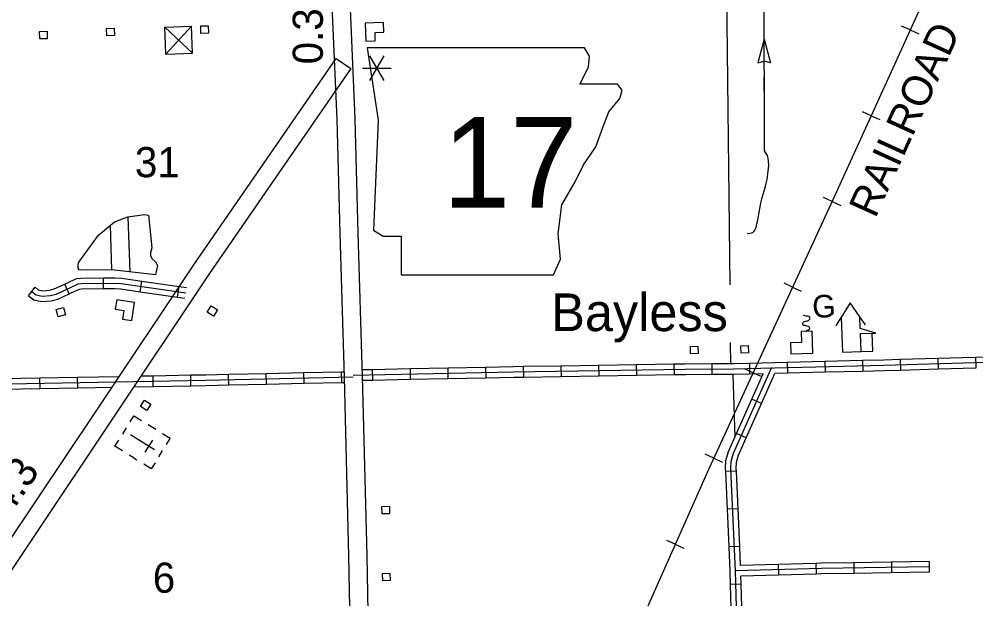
# Model space of a CAD drawing. Extents: x 1084508 to 1142749, y 1057638 to 1093403.
# Drawn here: x 1096492 to 1100696, y 1066201 to 1068750 of the extents above; entities that cross this region are included whole.
import ezdxf

# ---------------------------------------------------------------- set-up
doc = ezdxf.new("R2010")
doc.units = 0
for name, color, linetype in [('Level 10', 7, 'Continuous'), ('Level 21', 7, 'Continuous'), ('Level 25', 7, 'Continuous'), ('Level 32', 7, 'Continuous'), ('Level 35', 7, 'Continuous'), ('Level 40', 7, 'Continuous'), ('Level 43', 7, 'Continuous'), ('Level 48', 7, 'Continuous'), ('Level 5', 7, 'Continuous'), ('Level 56', 7, 'Continuous'), ('Level 57', 7, 'Continuous'), ('Level 58', 7, 'Continuous')]:
    doc.layers.add(name, color=color, linetype=linetype)

msp = doc.modelspace()

# ---------------------------------------------------------------- linework, layer by layer
at = {"layer": 'Level 10'}
msp.add_line((1097884.5, 1068576.9), (1097949.1, 1068532.4), dxfattribs=at)
for points in [[(1097957.3, 1065476.8), (1097941.1, 1066389.3), (1097920.8, 1067175.5), (1097901.6, 1067806.5), (1097888.9, 1068309.1), (1097861.7, 1068941.7)], [(1097940.6, 1068934), (1097967.3, 1068311.8), (1097980, 1067808.7), (1097999.2, 1067177.7), (1098019.6, 1066391), (1098035.7, 1065478.2)], [(1097262.1, 1067674.1), (1097884.5, 1068576.9)], [(1097949.1, 1068532.4), (1097326.7, 1067629.6)], [(1095785.7, 1065460.3), (1096170.8, 1066041.9), (1096829.7, 1067025.4), (1097261.8, 1067673.6)], [(1097327, 1067630.1), (1096894.9, 1066981.8), (1096236.1, 1065998.5), (1095851.2, 1065417)]]:
    msp.add_lwpolyline(points, dxfattribs=at)
at = {"layer": 'Level 21'}
msp.add_lwpolyline([(1098021.5, 1068623.5), (1098069.3, 1068304.9), (1098048.1, 1067821.7), (1098090.6, 1067795.1), (1098170.2, 1067795.1), (1098170.2, 1067625.2), (1098839.3, 1067625.2), (1098871.2, 1067694.2), (1098860.6, 1067805.8), (1098876.5, 1067933.2), (1098934.9, 1068034.1), (1098972.1, 1068108.4), (1099025.2, 1068188.1), (1099057, 1068273.1), (1099083.6, 1068342.1), (1099131.4, 1068400.5), (1099142, 1068437.7), (1099120.8, 1068464.2), (1098956.1, 1068464.2), (1098993.3, 1068538.6), (1098998.6, 1068586.4), (1098976.6, 1068623.1)], close=True, dxfattribs=at)
at = {"layer": 'Level 32'}
for p, q in [((1096711.7, 1067541.9), (1096692, 1067584.6)), ((1096862.8, 1067564.7), (1096862.3, 1067611.8)), ((1097023.9, 1067551.2), (1097030.7, 1067597.8)), ((1096533.1, 1067532.9), (1096561.3, 1067570.6)), ((1097187.9, 1067527.2), (1097194.7, 1067573.8)), ((1099866.3, 1067240.1), (1099867.4, 1067193)), ((1100032, 1067244.1), (1100033.1, 1067197)), ((1100197.6, 1067248.1), (1100198.8, 1067201)), ((1100363.2, 1067252.5), (1100364.6, 1067205.4)), ((1100528.8, 1067257.5), (1100530.2, 1067210.4)), ((1100694.5, 1067262.5), (1100695.9, 1067215.4)), ((1097909.5, 1067152), (1097908.5, 1067199)), ((1098043.6, 1067208.4), (1098044.6, 1067161.3)), ((1098209.3, 1067211.8), (1098210.3, 1067164.7)), ((1098375, 1067215.1), (1098376, 1067168)), ((1098540.7, 1067218.5), (1098541.7, 1067171.4)), ((1098706.5, 1067221.7), (1098707.3, 1067174.6)), ((1098872.2, 1067224.3), (1098873, 1067177.3)), ((1099037.9, 1067227), (1099038.7, 1067179.9)), ((1099203.6, 1067229.7), (1099204.4, 1067182.6)), ((1099369.3, 1067232.4), (1099370.1, 1067185.3)), ((1099535.3, 1067233.9), (1099535.6, 1067186.8)), ((1099700.6, 1067236.1), (1099701.7, 1067189)), ((1096583.9, 1067125.3), (1096583, 1067172.4)), ((1096749.6, 1067128.5), (1096748.7, 1067175.5)), ((1097081, 1067134.7), (1097080.1, 1067181.8)), ((1097246.7, 1067137.9), (1097245.8, 1067185)), ((1097412.4, 1067141.3), (1097411.4, 1067188.4)), ((1097578.1, 1067144.8), (1097577.1, 1067191.9)), ((1097743.8, 1067148.4), (1097742.8, 1067195.5)), ((1099754.4, 1067059.9), (1099711.4, 1067079)), ((1099687.1, 1066908.5), (1099644.1, 1066927.6)), ((1099643.6, 1066762.1), (1099596.6, 1066760.1)), ((1099650.9, 1066596.6), (1099603.9, 1066594.5)), ((1099658.2, 1066431), (1099611.2, 1066428.9)), ((1100159.1, 1066359.7), (1100159.9, 1066312.6)), ((1100324.8, 1066362.6), (1100325.6, 1066315.5)), ((1100490.5, 1066365.5), (1100491.3, 1066318.4)), ((1099827.5, 1066352), (1099828.8, 1066304.9)), ((1099993.1, 1066356.5), (1099994.4, 1066309.5)), ((1099664.7, 1066265), (1099617.6, 1066263.7))]:
    msp.add_line(p, q, dxfattribs=at)
for points in [[(1096547.2, 1067551.7), (1096565.7, 1067537.9), (1096593.4, 1067531.7), (1096628.9, 1067534.8), (1096653.6, 1067540.9), (1096713.7, 1067568.7), (1096750.7, 1067585.7), (1096764.5, 1067587.2), (1096912.5, 1067588.8), (1096940.3, 1067587.2), (1097223.6, 1067545.7)], [(1096561.3, 1067570.6), (1096575.8, 1067559.7), (1096595, 1067555.5), (1096625, 1067558.1), (1096645.7, 1067563.2), (1096692, 1067584.6)], [(1096692, 1067584.6), (1096703.8, 1067590.1), (1096744.3, 1067608.7), (1096763.1, 1067610.7), (1096862.3, 1067611.8)], [(1096862.3, 1067611.8), (1096913, 1067612.3), (1096942.6, 1067610.7), (1097030.7, 1067597.8)], [(1097030.7, 1067597.8), (1097194.7, 1067573.8)], [(1096533.1, 1067532.9), (1096555.6, 1067516), (1096591.9, 1067507.9), (1096632.8, 1067511.5), (1096661.4, 1067518.6), (1096711.7, 1067541.9)], [(1096711.7, 1067541.9), (1096723.5, 1067547.3), (1096757, 1067562.7), (1096766, 1067563.7), (1096862.8, 1067564.7)], [(1096862.8, 1067564.7), (1096912, 1067565.2), (1096937.9, 1067563.8), (1097023.9, 1067551.2)], [(1097023.9, 1067551.2), (1097187.9, 1067527.2)], [(1097194.7, 1067573.8), (1097227.1, 1067569)], [(1097187.9, 1067527.2), (1097220.2, 1067522.4)], [(1103906.6, 1067176.3), (1103904.6, 1067273.9), (1103902.8, 1067281), (1103894.4, 1067286.1), (1103888.4, 1067287.4), (1102960.7, 1067277.2), (1101825.7, 1067267.1), (1101331.2, 1067258.1), (1100292.5, 1067226.8), (1099631.4, 1067210.9), (1099419, 1067209.6), (1098664.6, 1067197.4), (1097959.8, 1067183.2)], [(1099866.3, 1067240.1), (1099700.6, 1067236.1)], [(1100032, 1067244.1), (1099866.3, 1067240.1)], [(1100197.6, 1067248.1), (1100032, 1067244.1)], [(1100363.2, 1067252.5), (1100291.9, 1067250.4), (1100197.6, 1067248.1)], [(1100528.8, 1067257.5), (1100363.2, 1067252.5)], [(1100694.5, 1067262.5), (1100528.8, 1067257.5)], [(1100860.1, 1067267.5), (1100694.5, 1067262.5)], [(1097742.8, 1067195.5), (1097908.5, 1067199)], [(1097908.5, 1067199), (1097920.1, 1067199.3)], [(1098043.6, 1067208.4), (1097998.3, 1067207.5)], [(1098209.3, 1067211.8), (1098043.6, 1067208.4)], [(1098375, 1067215.1), (1098209.3, 1067211.8)], [(1098540.7, 1067218.5), (1098375, 1067215.1)], [(1098706.5, 1067221.7), (1098664.2, 1067221), (1098540.7, 1067218.5)], [(1098872.2, 1067224.3), (1098706.5, 1067221.7)], [(1099037.9, 1067227), (1098872.2, 1067224.3)], [(1099203.6, 1067229.7), (1099037.9, 1067227)], [(1099369.3, 1067232.4), (1099203.6, 1067229.7)], [(1099535.3, 1067233.9), (1099418.8, 1067233.2), (1099369.3, 1067232.4)], [(1099700.6, 1067236.1), (1099631, 1067234.4), (1099535.3, 1067233.9)], [(1099619.6, 1066771.8), (1099620.9, 1066805.3), (1099631.4, 1066841.1), (1099799.4, 1067218.9)], [(1100198.8, 1067201), (1100033.1, 1067197)], [(1100364.6, 1067205.4), (1100293.2, 1067203.3), (1100198.8, 1067201)], [(1100530.2, 1067210.4), (1100364.6, 1067205.4)], [(1100695.9, 1067215.4), (1100530.2, 1067210.4)], [(1095007.9, 1066938.4), (1095027.4, 1066952.6), (1095047.1, 1066970.4), (1095105.5, 1067030.9), (1095157.8, 1067104.9), (1095174.2, 1067119.4), (1095181.9, 1067122.2), (1097312.3, 1067162.7)], [(1096417.3, 1067169.2), (1096583, 1067172.4)], [(1096583, 1067172.4), (1096748.7, 1067175.5)], [(1096748.7, 1067175.5), (1096932, 1067179)], [(1097027.6, 1067180.8), (1097080.1, 1067181.8)], [(1097080.1, 1067181.8), (1097245.8, 1067185)], [(1097245.8, 1067185), (1097311.8, 1067186.2), (1097411.4, 1067188.4)], [(1097312.3, 1067162.7), (1097960, 1067176.6)], [(1097411.4, 1067188.4), (1097577.1, 1067191.9)], [(1097577.1, 1067191.9), (1097742.8, 1067195.5)], [(1098044.6, 1067161.3), (1097999.7, 1067160.4)], [(1098210.3, 1067164.7), (1098044.6, 1067161.3)], [(1098376, 1067168), (1098210.3, 1067164.7)], [(1098541.7, 1067171.4), (1098376, 1067168)], [(1098707.3, 1067174.6), (1098665, 1067173.9), (1098541.7, 1067171.4)], [(1098873, 1067177.3), (1098707.3, 1067174.6)], [(1099038.7, 1067179.9), (1098873, 1067177.3)], [(1099204.4, 1067182.6), (1099038.7, 1067179.9)], [(1099370.1, 1067185.3), (1099204.4, 1067182.6)], [(1099535.6, 1067186.8), (1099419.3, 1067186.1), (1099370.1, 1067185.3)], [(1099701.7, 1067189), (1099631.8, 1067187.4), (1099535.6, 1067186.8)], [(1099761, 1067190.5), (1099701.7, 1067189)], [(1099711.4, 1067079), (1099761, 1067190.5)], [(1099754.4, 1067059.9), (1099813.1, 1067191.7)], [(1099867.4, 1067193), (1099813.1, 1067191.7)], [(1100033.1, 1067197), (1099867.4, 1067193)], [(1096418.2, 1067122.2), (1096583.9, 1067125.3)], [(1096583.9, 1067125.3), (1096749.6, 1067128.5)], [(1096749.6, 1067128.5), (1096900.3, 1067131.3)], [(1096995.8, 1067133.1), (1097081, 1067134.7)], [(1097081, 1067134.7), (1097246.7, 1067137.9)], [(1097246.7, 1067137.9), (1097312.8, 1067139.2), (1097412.4, 1067141.3)], [(1097412.4, 1067141.3), (1097578.1, 1067144.8)], [(1097578.1, 1067144.8), (1097743.8, 1067148.4)], [(1097743.8, 1067148.4), (1097909.5, 1067152)], [(1097909.5, 1067152), (1097921.4, 1067152.2)], [(1099644.1, 1066927.6), (1099711.4, 1067079)], [(1099687.1, 1066908.5), (1099754.4, 1067059.9)], [(1099596.6, 1066760.1), (1099596, 1066771.8), (1099597.5, 1066809.1), (1099609.2, 1066849.2), (1099644.1, 1066927.6)], [(1099643.6, 1066762.1), (1099643.2, 1066771.9), (1099644.3, 1066801.5), (1099653.5, 1066833), (1099687.1, 1066908.5)], [(1099603.9, 1066594.5), (1099596.6, 1066760.1)], [(1099677.4, 1065728.7), (1099664.7, 1066062.9), (1099661.8, 1066076), (1099648.9, 1066094.7), (1099645.5, 1066111.6), (1099639.4, 1066323.3), (1099619.6, 1066771.8)], [(1099650.9, 1066596.6), (1099643.6, 1066762.1)], [(1099611.2, 1066428.9), (1099603.9, 1066594.5)], [(1099658.2, 1066431), (1099650.9, 1066596.6)], [(1099617.6, 1066263.7), (1099615.9, 1066322.4), (1099611.2, 1066428.9)], [(1099661.9, 1066347.5), (1099658.2, 1066431)], [(1100159.1, 1066359.7), (1100016.3, 1066357.2), (1099993.1, 1066356.5)], [(1100324.8, 1066362.6), (1100159.1, 1066359.7)], [(1100490.5, 1066365.5), (1100324.8, 1066362.6)], [(1100490.9, 1066341.9), (1100016.8, 1066333.6), (1099639.4, 1066323.3)], [(1099827.5, 1066352), (1099661.9, 1066347.5)], [(1099993.1, 1066356.5), (1099827.5, 1066352)], [(1100325.6, 1066315.5), (1100159.9, 1066312.6)], [(1100491.3, 1066318.4), (1100325.6, 1066315.5)], [(1099828.8, 1066304.9), (1099663.6, 1066300.4)], [(1099664.7, 1066265), (1099663.6, 1066300.4)], [(1099994.4, 1066309.5), (1099828.8, 1066304.9)], [(1100159.9, 1066312.6), (1100017.3, 1066310.1), (1099994.4, 1066309.5)], [(1099625, 1066094.3), (1099622.1, 1066108.9), (1099617.6, 1066263.7)], [(1099671.2, 1066103.6), (1099669, 1066114.3), (1099664.7, 1066265)]]:
    msp.add_lwpolyline(points, dxfattribs=at)
at = {"layer": 'Level 35'}
for points in [[(1097091.3, 1067625.4), (1096898.6, 1067646.9), (1096761.5, 1067645.4), (1096755.3, 1067646.9), (1096750.7, 1067654.7), (1096750.7, 1067662.4), (1096750.7, 1067671.6), (1096753.7, 1067680.9), (1096840.1, 1067799.6), (1096911, 1067858.2), (1096969.5, 1067879.8)], [(1096969.5, 1067879.8), (1097042, 1067890.6), (1097060.5, 1067887.5), (1097074.4, 1067744.1), (1097068.2, 1067724.1), (1097068.2, 1067721), (1097068.2, 1067710.2), (1097074.4, 1067697.8), (1097091.3, 1067682.4), (1097099, 1067667), (1097091.3, 1067625.4)], [(1096969.5, 1067879.8), (1096978.5, 1067638)], [(1096898.6, 1067646.9), (1096893, 1067843.4)]]:
    msp.add_lwpolyline(points, dxfattribs=at)
at = {"layer": 'Level 40'}
for p, q in [((1100407.1, 1068702.1), (1100369.4, 1068719.3)), ((1100407.1, 1068702.1), (1100444.8, 1068685)), ((1100235.8, 1068324.9), (1100198, 1068342)), ((1100235.8, 1068324.9), (1100273.5, 1068307.8)), ((1100064.3, 1067947.7), (1100026.6, 1067965.1)), ((1100064.3, 1067947.7), (1100101.9, 1067930.4)), ((1099890.8, 1067571.4), (1099853.2, 1067588.8)), ((1099890.8, 1067571.4), (1099928.4, 1067554.1)), ((1099717.4, 1067195.2), (1099679.7, 1067212.5)), ((1099717.4, 1067195.2), (1099755, 1067177.8)), ((1099543.9, 1066818.9), (1099506.3, 1066836.3)), ((1099543.9, 1066818.9), (1099581.5, 1066801.6)), ((1099375, 1066440.6), (1099337.2, 1066457.4)), ((1099375, 1066440.6), (1099412.9, 1066423.7))]:
    msp.add_line(p, q, dxfattribs=at)
for points in [[(1102408.8, 1073101.5), (1102181.1, 1072600.9), (1101788.4, 1071734.1), (1101483.2, 1071066.9), (1101096.9, 1070214.2), (1100585.6, 1069095.1), (1100076.5, 1067974.2), (1099522.2, 1066771.7), (1099036.2, 1065677.8)], [(1101887.3, 1071952.5), (1101788.4, 1071734.1), (1101483.2, 1071066.9), (1101096.9, 1070214.2), (1100585.6, 1069095.1), (1100076.5, 1067974.2), (1099522.2, 1066771.7), (1099036.2, 1065677.8), (1098752.5, 1065054.5), (1098370.2, 1064210.4), (1097966.7, 1063317.9), (1097502.6, 1062311.7), (1096866.3, 1060888), (1096255.8, 1059548), (1095798.1, 1058538), (1095431.1, 1057738.9), (1095386.7, 1057640)]]:
    msp.add_lwpolyline(points, dxfattribs=at)
at = {"layer": 'Level 43'}
for p, q in [((1099765.7, 1068661.4), (1099738.1, 1068557.2)), ((1099765.7, 1068661.4), (1099793.9, 1068557.4)), ((1099738.1, 1068557.2), (1099765.8, 1068564.7)), ((1099793.9, 1068557.4), (1099766.2, 1068564.8))]:
    msp.add_line(p, q, dxfattribs=at)
for points in [[(1099702.4, 1067808.9), (1099709.6, 1067809.8), (1099715.2, 1067811.2), (1099718.2, 1067813.8), (1099721.6, 1067817.7), (1099725.2, 1067822.2), (1099728.1, 1067827), (1099729.8, 1067834), (1099732.3, 1067843.2), (1099733.3, 1067849.8), (1099737.2, 1067865), (1099742.3, 1067892.2), (1099750.4, 1067941.1), (1099757.4, 1067964.9), (1099763, 1067984.6), (1099770.9, 1068013.1), (1099778.3, 1068045.4), (1099783, 1068081.3), (1099786, 1068105.9), (1099785, 1068124.7), (1099782.7, 1068138.2), (1099779.8, 1068149.7), (1099777.4, 1068154.3), (1099767.2, 1068170.3), (1099765, 1068882.9)], [(1099765.6, 1068702.8), (1099765.4, 1068765)], [(1099766.1, 1068537.1), (1099765.7, 1068661.4)], [(1099766.6, 1068371.4), (1099766.2, 1068495.7)], [(1099767.1, 1068205.6), (1099766.7, 1068329.9)], [(1099778.1, 1068044.6), (1099778.3, 1068045.4), (1099783, 1068081.3), (1099786, 1068105.9), (1099785, 1068124.7), (1099782.7, 1068138.2), (1099779.8, 1068149.7), (1099777.4, 1068154.3), (1099770.5, 1068165.2)], [(1099740.6, 1067883.3), (1099742.3, 1067892.2), (1099750.4, 1067941.1), (1099757.4, 1067964.9), (1099763, 1067984.6), (1099768.4, 1068004.3)], [(1099690.2, 1067807.2), (1099702.4, 1067808.9), (1099709.6, 1067809.8), (1099715.2, 1067811.2), (1099718.2, 1067813.8), (1099721.6, 1067817.7), (1099725.2, 1067822.2), (1099728.1, 1067827), (1099729.8, 1067834), (1099732.2, 1067842.8)], [(1099690.2, 1067807.2), (1099702.4, 1067808.9)]]:
    msp.add_lwpolyline(points, dxfattribs=at)
at = {"layer": 'Level 48'}
for p, q in [((1098094.6, 1068588.1), (1098031.9, 1068479.4)), ((1098031.9, 1068588.1), (1098094.6, 1068479.4)), ((1098000.5, 1068533.7), (1098126, 1068533.7))]:
    msp.add_line(p, q, dxfattribs=at)
at = {"layer": 'Level 5'}
for points in [[(1099603.2, 1070507.8), (1099600.3, 1068864.7), (1099614, 1067580.7)], [(1099616.7, 1067327.9), (1099617.7, 1067234.4)], [(1099628.6, 1067187.3), (1099636.7, 1066911.1)]]:
    msp.add_lwpolyline(points, dxfattribs=at)
at = {"layer": 'Level 56'}
for points in [[(1097290.6, 1068686.9), (1097289.5, 1068719.5), (1097322.2, 1068720.6), (1097323.3, 1068688)], [(1096582.6, 1068662.2), (1096581.3, 1068694.9), (1096614.1, 1068696.1), (1096615.4, 1068663.5)], [(1096877.1, 1068676), (1096875.8, 1068708.6), (1096908.6, 1068709.9), (1096909.9, 1068677.3)], [(1096686, 1067481.4), (1096694.7, 1067449.9), (1096663.1, 1067441.2), (1096654.4, 1067472.7)], [(1097346, 1067443.8), (1097318.4, 1067461.3), (1097335.9, 1067489), (1097363.5, 1067471.6)], [(1099442.4, 1067278.3), (1099441.3, 1067310.9), (1099474.1, 1067312), (1099475.2, 1067279.4)], [(1099664, 1067281), (1099662.8, 1067313.7), (1099695.6, 1067314.8), (1099696.7, 1067282.1)], [(1097052.3, 1067028.8), (1097024.6, 1067046.1), (1097041.9, 1067073.9), (1097069.7, 1067056.6)], [(1098087, 1066573.9), (1098085.9, 1066606.6), (1098118.7, 1066607.7), (1098119.8, 1066575)], [(1098089.2, 1066280), (1098088.1, 1066312.6), (1098120.9, 1066313.7), (1098122, 1066281.1)]]:
    msp.add_lwpolyline(points, close=True, dxfattribs=at)
at = {"layer": 'Level 57'}
for p, q in [((1097131.2, 1068713.6), (1097248.8, 1068718.2)), ((1097135.9, 1068595.9), (1097131.2, 1068713.6)), ((1097131.2, 1068713.6), (1097253.5, 1068600.6)), ((1097135.9, 1068595.9), (1097248.8, 1068718.2)), ((1097253.5, 1068600.6), (1097248.8, 1068718.2)), ((1097135.9, 1068595.9), (1097253.5, 1068600.6)), ((1100082.3, 1067401.6), (1100104.6, 1067438.4)), ((1100210.9, 1067406), (1100186.2, 1067441.2)), ((1096962.1, 1066952.1), (1096945.5, 1066925.5)), ((1097091.7, 1066945.4), (1097058.4, 1066966.2)), ((1097087, 1066855.9), (1096980.5, 1066922.3)), ((1097033.8, 1066889.1), (1097033.8, 1066889.1)), ((1097033.8, 1066889.1), (1097033.8, 1066889.1)), ((1097077, 1066899.1), (1097043.6, 1066845.6)), ((1096992.2, 1066822.5), (1096975.4, 1066833)), ((1096992.2, 1066822.5), (1097008.6, 1066812.3)), ((1097105.3, 1066825.8), (1097121.9, 1066852.4))]:
    msp.add_line(p, q, dxfattribs=at)
for points in [[(1100109.8, 1067284.8), (1100191.4, 1067287.6), (1100188.7, 1067367.1), (1100256.5, 1067369.5), (1100188, 1067388.8), (1100186.2, 1067441.2), (1100143.2, 1067502.2), (1100104.6, 1067438.4)], [(1099883.2, 1067277.9), (1099979.2, 1067281.1), (1099976, 1067377.1), (1099928, 1067375.5), (1099929.6, 1067327.5), (1099881.6, 1067325.9)]]:
    msp.add_lwpolyline(points, close=True, dxfattribs=at)
for points in [[(1099950.4, 1067376.5), (1099950.7, 1067377.2), (1099950.9, 1067378), (1099951.6, 1067378.8), (1099952.2, 1067379.5), (1099952.6, 1067380), (1099953.2, 1067380.5), (1099953.8, 1067381), (1099954.5, 1067381.4), (1099955.8, 1067382.2), (1099956.9, 1067382.6), (1099958, 1067383.1), (1099959.8, 1067383.6), (1099961.6, 1067384.3), (1099963.7, 1067385.5), (1099965, 1067387.1), (1099965.8, 1067389.1), (1099965.9, 1067391.3), (1099964.8, 1067393.5), (1099962.8, 1067396.1), (1099958.6, 1067398.6), (1099954.7, 1067400.3), (1099949.7, 1067401.7), (1099946.2, 1067402.3), (1099943.7, 1067402.6), (1099940.9, 1067403.1), (1099937.3, 1067404.6), (1099935, 1067407.1), (1099934.3, 1067410.1), (1099935.1, 1067413.1), (1099936.9, 1067415.7), (1099939.7, 1067418.1), (1099943.1, 1067419.8), (1099948.6, 1067421.5), (1099953.3, 1067422.8), (1099957.8, 1067423.8), (1099960.8, 1067424.7), (1099963.8, 1067426.9), (1099966.4, 1067430.4), (1099967, 1067433.7), (1099966.7, 1067436.8), (1099965.8, 1067439.2), (1099961.8, 1067441.8), (1099956.1, 1067443), (1099952.5, 1067443), (1099948.9, 1067443.3), (1099943.2, 1067444.7), (1099939, 1067446.4)], [(1100191.4, 1067287.6), (1100243, 1067289.4), (1100240.3, 1067368.9)], [(1096978.8, 1066978.9), (1096995.4, 1067005.5), (1097028.7, 1066984.7)], [(1097138.6, 1066879.2), (1097155.2, 1066905.8), (1097121.9, 1066926.6)], [(1096945.6, 1066851.6), (1096912.3, 1066872.4), (1096929, 1066899)], [(1097088.7, 1066799.3), (1097072.1, 1066772.7), (1097038.8, 1066793.4)]]:
    msp.add_lwpolyline(points, dxfattribs=at)
at = {"layer": 'Level 58'}
for points in [[(1098012.7, 1068732.2), (1098014.7, 1068652.5), (1098056.7, 1068653.6), (1098055.8, 1068691.3), (1098093.5, 1068692.2), (1098092.4, 1068734.2)], [(1096999.2, 1067503.2), (1096920.4, 1067515.6), (1096913.9, 1067474.1), (1096951.2, 1067468.2), (1096945.3, 1067431), (1096986.8, 1067424.4)]]:
    msp.add_lwpolyline(points, close=True, dxfattribs=at)

# ---------------------------------------------------------------- texts
at = {"layer": 'Level 21'}
msp.add_text('17', height=397.75, dxfattribs=at).set_placement((1098353.3, 1067920.8))
at = {"layer": 'Level 25'}
msp.add_text('Bayless', height=165.73, dxfattribs=at).set_placement((1098830, 1067377.9))
at = {"layer": 'Level 40'}
msp.add_text('RAILROAD', height=132.58, rotation=65.5115, dxfattribs=at).set_placement((1100253.7, 1067870))
at = {"layer": 'Level 48'}
for s, rotation, p in [('0.3', 90, (1097826.2, 1068550.8)), ('4.3', 55.7891, (1096446.6, 1066560.1))]:
    msp.add_text(s, height=132.58, rotation=rotation, dxfattribs=at).set_placement(p)
at = {"layer": 'Level 5'}
for s, height, p in [('31', 132.58, (1097000.3, 1068054.5)), ('6', 132.6, (1097078.8, 1066227.6))]:
    msp.add_text(s, height=height, dxfattribs=at).set_placement(p)
at = {"layer": 'Level 57'}
msp.add_text('G', height=99.4, rotation=1.9505, dxfattribs=at).set_placement((1099978.3, 1067436.1))

doc.saveas('drawing.dxf')
